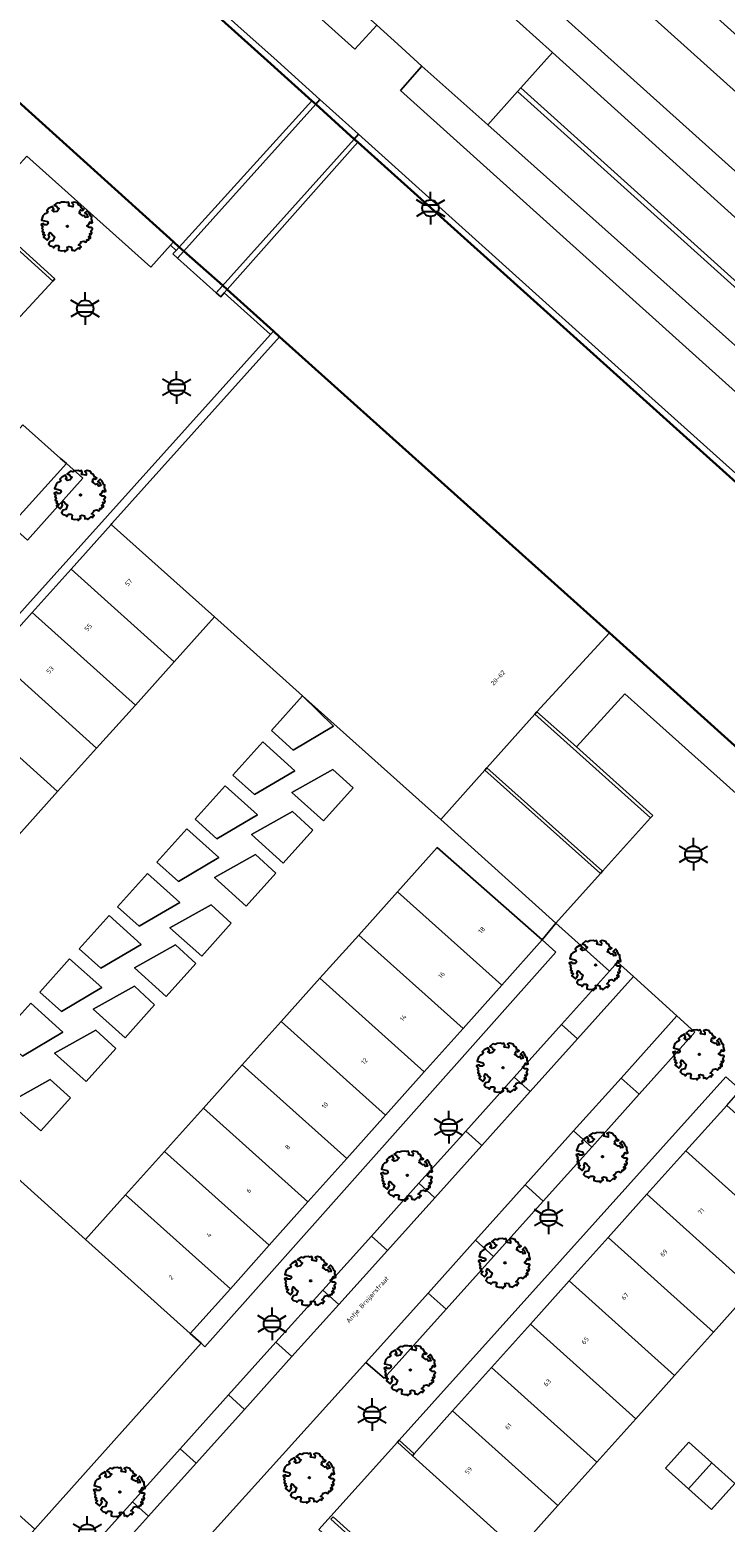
# Model space of a CAD drawing. Extents: x 105780 to 185197, y 477999 to 525027.
# Tile 336 of 562: x 107553 to 107607, y 479411 to 479526. Entities that reach past the tile are written whole.
import ezdxf
from ezdxf.enums import TextEntityAlignment as Align

# ---------------------------------------------------------------- set-up
doc = ezdxf.new("R2010")
doc.units = 0
for name, color, linetype, lineweight in [('B-GV-GR-BOOM-S', 252, 'Continuous', 25), ('B-RO-IE-MEUBILAIR_WEGMEUBILAIR-S', 252, 'Continuous', 25), ('B-RO-IE-TERREINAFSCHEIDING_KUNSTMATIG_SCHUTTING-G', 252, 'IE-TERREINAFSCHEIDING-KUNSTMATIG-DICHT', 18), ('B-WE-GK-KADEMUUR-G', 252, 'Continuous', 18), ('B-WE-GW-WATERGANG_SLOOT_INSTEEK-G', 252, 'Continuous', 30), ('B-XX-KG-KADASTRAAL_BEBOUWING-G', 252, 'Continuous', 20), ('B1-WE-KW-KUNSTWERK_DEK-BRUG', 252, 'Continuous', 18), ('B1-WE-KW-KUNSTWERK_LANDHOOFD-GV', 252, 'Continuous', 18), ('B1-WE-OG-BEBOUWING-T18', 7, 'Continuous', 18), ('B1-WE-OG-TERREIN_ERF-GV', 252, 'Continuous', 18), ('B1-WE-OG-TOPOGRAFIE-T18', 10, 'Continuous', 18), ('B1-WE-VH-VERHARDING_ASFALT-GV', 252, 'Continuous', 18), ('B1-WE-VH-VERHARDING_BETON-GV', 252, 'Continuous', 18), ('B1-WE-VH-VERHARDING_BETONSTRAATSTEEN-GV', 252, 'Continuous', 18), ('B1-WE-VH-VERHARDING_SIERBESTRATING-GV', 252, 'Continuous', 18)]:
    doc.layers.add(name, color=color, linetype=linetype, lineweight=lineweight)
doc.styles.add('NLCS-ISO', font='NLCS-ISO.ttf')
doc.styles.add('NLCS-ISO-M200-T18', font='NLCS-ISO.ttf', dxfattribs={"height": 0.36})
doc.linetypes.add('IE-TERREINAFSCHEIDING-KUNSTMATIG-DICHT', pattern='A,8,-1,[82,NLCS.SHX,S=0.75,R=90,X=0,Y=0],-1', length=10)

# ---------------------------------------------------------------- blocks, each defined once
blk = doc.blocks.new('B-SIE-WEG_LICHTMAST-SO')
at = {"ltscale": 0.1}
for p, q in [((0, 1.27), (0, 2.53)), ((-1.1, 0.63), (-2.19, 1.27)), ((1.1, 0.63), (2.19, 1.27)), ((-1.1, -0.63), (-2.19, -1.27)), ((0, -1.27), (0, -2.53)), ((1.1, -0.63), (2.19, -1.27))]:
    blk.add_line(p, q, dxfattribs=at)
at = {"flags": 128}
for points in [[(-1.16, 0.5), (1.16, 0.5)], [(-1.16, -0.5), (1.16, -0.5)]]:
    blk.add_lwpolyline(points, dxfattribs=at)
at = {"ltscale": 0.1}
blk.add_circle((0, 0), 1.27, dxfattribs=at)
at = {"style": 'NLCS-ISO'}
blk.add_attdef('TYPE', text='', height=1.8, dxfattribs=at).set_placement((0, 2.53), align=Align.BOTTOM_CENTER)
blk = doc.blocks.new('B-SGR-BOOM_06')
at = {"linetype": 'Continuous', "flags": 128}
blk.add_lwpolyline([(1.08, 1.41), (1.01, 1.58), (0.88, 1.63), (0.78, 1.81), (0.51, 1.88), (0.34, 1.81), (0.44, 1.71), (0.43, 1.52), (0.09, 1.59), (0.14, 1.73), (0.07, 1.88), (-0.06, 1.84), (-0.19, 1.88), (-0.46, 1.86), (-0.6, 1.79), (-0.78, 1.83), (-1.02, 1.64), (-0.85, 1.56), (-0.8, 1.46), (-0.63, 1.37), (-0.8, 1.16), (-1.02, 1.11), (-1.17, 1.24), (-1.05, 1.29), (-1.15, 1.54), (-1.45, 1.37), (-1.6, 1.21), (-1.52, 1.14), (-1.6, 1.01), (-1.77, 0.94), (-1.89, 0.82), (-2, 0.49), (-1.55, 0.37), (-1.48, 0.22), (-1.6, 0.12), (-1.8, 0.12), (-1.84, 0.22), (-2.04, 0.15), (-1.9, -0.07), (-1.97, -0.15), (-1.89, -0.22), (-1.95, -0.4), (-1.81, -0.47), (-1.89, -0.62), (-1.77, -0.64), (-1.72, -0.68), (-1.85, -0.84), (-1.57, -1.07), (-1.47, -0.97), (-1.38, -0.79), (-1.45, -0.7), (-1.37, -0.47), (-1.25, -0.54), (-1.12, -0.7), (-1, -0.8), (-1.12, -1.12), (-1.37, -1.17), (-1.47, -1.36), (-1.33, -1.51), (-1.13, -1.56), (-1.11, -1.61), (-1.08, -1.66), (-0.93, -1.49), (-0.73, -1.49), (-0.63, -1.56), (-0.68, -1.71), (-0.68, -1.84), (-0.46, -1.89), (-0.24, -1.88), (-0.19, -1.98), (-0.09, -1.86), (0.04, -1.79), (-0.02, -1.6), (0.11, -1.56), (0.31, -1.61), (0.34, -1.84), (0.46, -1.83), (0.58, -1.89), (0.83, -1.69), (0.95, -1.74), (0.93, -1.66), (1.06, -1.59), (0.96, -1.49), (0.85, -1.46), (1.03, -1.29), (1.05, -1.19), (1.26, -1.14), (1.42, -1.22), (1.51, -1.12), (1.51, -1.05), (1.65, -1.05), (1.65, -0.95), (1.78, -0.91), (1.78, -0.82), (1.63, -0.82), (1.82, -0.64), (1.7, -0.57), (1.85, -0.62), (1.9, -0.5), (1.82, -0.37), (1.93, -0.18), (1.87, -0.1), (1.7, -0.1), (1.5, 0.03), (1.63, 0.12), (1.75, 0.34), (1.82, 0.24), (1.95, 0.29), (1.87, 0.57), (1.88, 0.75), (1.8, 0.79), (1.67, 1.06), (1.53, 1.21), (1.35, 1.04), (1.47, 0.97), (1.57, 0.72), (1.41, 0.69), (1.33, 0.85), (1.2, 0.82), (1.06, 0.92), (0.9, 1.01), (0.98, 1.07), (0.93, 1.17), (1.01, 1.27), (1.15, 1.22), (1.26, 1.29)], close=True, dxfattribs=at)
blk.add_circle((0, 0), 0.06)
at = {"style": 'NLCS-ISO'}
blk.add_attdef('SOORT', text='', height=0.3, dxfattribs=at).set_placement((0, -0.36), align=Align.TOP_CENTER)

msp = doc.modelspace()

# ---------------------------------------------------------------- linework, layer by layer
at = {"layer": 'B-RO-IE-TERREINAFSCHEIDING_KUNSTMATIG_SCHUTTING-G', "flags": 128}
for points in [[(107545.735, 479515.313), (107545.567, 479515.128), (107554.489, 479507.058), (107554.657, 479507.244), (107548.725, 479512.609)], [(107591.937, 479473.763), (107591.784, 479473.591), (107600.733, 479465.576), (107600.908, 479465.755), (107595.001, 479471.048)], [(107588.07, 479469.44), (107587.897, 479469.246), (107596.864, 479461.255), (107597.02, 479461.439)], [(107581.29, 479417.456), (107581.142, 479417.292), (107582.302, 479416.249), (107582.449, 479416.413)], [(107586.492, 479401.868), (107586.666, 479402.061), (107576.174, 479411.541), (107576, 479411.348)]]:
    msp.add_lwpolyline(points, close=True, dxfattribs=at)
at = {"layer": 'B-WE-GK-KADEMUUR-G', "flags": 128}
for points in [[(107554.761, 479539.429), (107530.738, 479561.002), (107530.415, 479560.628), (107530.701, 479560.353), (107571.093, 479524.09), (107574.53, 479521.004), (107574.827, 479520.737), (107575.154, 479521.115), (107571.575, 479524.329), (107569.068, 479526.581), (107557.272, 479537.173)], [(107611.054, 479488.834), (107608.562, 479491.072), (107602.837, 479496.214), (107600.343, 479498.455), (107599.75, 479498.987), (107592.88, 479505.165), (107578.129, 479518.43), (107577.79, 479518.05), (107578.081, 479517.795), (107620.717, 479479.49), (107621.934, 479478.382), (107622.235, 479478.107), (107622.569, 479478.475), (107621.109, 479479.793), (107618.954, 479481.739)], [(107564.266, 479509.701), (107563.82, 479510.104), (107563.586, 479509.844), (107564.031, 479509.441)], [(107564.618, 479509.382), (107564.266, 479509.701), (107564.031, 479509.441), (107563.784, 479509.169), (107564.142, 479508.845)], [(107567.988, 479506.409), (107567.632, 479506.727), (107567.63, 479506.725), (107567.137, 479506.17), (107567.493, 479505.853), (107567.755, 479506.148)], [(107567.988, 479506.409), (107567.755, 479506.148), (107571.321, 479502.934), (107571.555, 479503.194)]]:
    msp.add_lwpolyline(points, close=True, dxfattribs=at)
at = {"layer": 'B-WE-GW-WATERGANG_SLOOT_INSTEEK-G', "flags": 128}
for points in [[(107698.635, 479409.552), (107628.967, 479472.058), (107625.474, 479475.192), (107625.174, 479475.477), (107622.235, 479478.107), (107621.934, 479478.382), (107620.717, 479479.49), (107578.081, 479517.795), (107577.79, 479518.05), (107574.827, 479520.737), (107574.53, 479521.004), (107571.093, 479524.09), (107530.701, 479560.353), (107530.415, 479560.628), (107529.06, 479561.837), (107527.426, 479563.295), (107527.127, 479563.564), (107497.027, 479590.611), (107473.359, 479611.879)], [(107525.77, 479544.342), (107551.281, 479521.445), (107563.82, 479510.104), (107564.266, 479509.701), (107564.618, 479509.382), (107567.63, 479506.725), (107567.632, 479506.727), (107567.988, 479506.409), (107571.555, 479503.194), (107572.031, 479502.765), (107597.542, 479479.868), (107610.103, 479468.552)]]:
    msp.add_lwpolyline(points, dxfattribs=at)
at = {"layer": 'B-XX-KG-KADASTRAAL_BEBOUWING-G', "flags": 128}
for points in [[(107572.031, 479502.765), (107559.061, 479488.314), (107559.002, 479488.248), (107566.993, 479481.102), (107573.811, 479475.003), (107584.497, 479465.445), (107587.897, 479469.246), (107588.07, 479469.44), (107591.784, 479473.591), (107591.937, 479473.763), (107597.542, 479479.868)], [(107559.002, 479488.248), (107555.907, 479484.803), (107563.882, 479477.639), (107566.993, 479481.102)], [(107555.907, 479484.803), (107552.9, 479481.455), (107560.874, 479474.291), (107563.882, 479477.639)], [(107552.9, 479481.455), (107549.892, 479478.108), (107557.867, 479470.944), (107560.874, 479474.291)], [(107549.892, 479478.108), (107546.885, 479474.76), (107554.86, 479467.596), (107557.867, 479470.944)], [(107546.885, 479474.76), (107543.878, 479471.412), (107551.853, 479464.248), (107554.86, 479467.596)], [(107573.811, 479475.003), (107571.401, 479472.317), (107573.077, 479470.813), (107576.202, 479472.661)], [(107570.735, 479471.448), (107568.422, 479468.871), (107570.098, 479467.367), (107573.223, 479469.215)], [(107577.729, 479467.888), (107576.164, 479469.318), (107572.987, 479467.536), (107575.441, 479465.336)], [(107567.825, 479468.037), (107565.512, 479465.459), (107567.188, 479463.955), (107570.313, 479465.803)], [(107574.603, 479464.629), (107573.038, 479466.059), (107569.861, 479464.277), (107572.314, 479462.076)], [(107564.846, 479464.727), (107562.533, 479462.15), (107564.21, 479460.645), (107567.335, 479462.494)], [(107571.743, 479461.303), (107570.177, 479462.733), (107567.001, 479460.951), (107569.454, 479458.751)], [(107584.233, 479463.281), (107581.163, 479459.86), (107589.23, 479452.641), (107592.351, 479456.128)], [(107561.817, 479461.264), (107559.504, 479458.687), (107561.18, 479457.183), (107564.305, 479459.031)], [(107581.163, 479459.86), (107578.157, 479456.512), (107586.229, 479449.287), (107589.23, 479452.641)], [(107558.839, 479458.022), (107556.526, 479455.445), (107558.202, 479453.941), (107561.327, 479455.789)], [(107568.294, 479457.422), (107566.728, 479458.853), (107563.551, 479457.07), (107566.005, 479454.87)], [(107565.557, 479454.318), (107563.991, 479455.749), (107560.815, 479453.966), (107563.268, 479451.766)], [(107578.157, 479456.512), (107575.151, 479453.163), (107583.228, 479445.934), (107586.229, 479449.287)], [(107555.792, 479454.678), (107553.48, 479452.101), (107555.156, 479450.597), (107558.281, 479452.445)], [(107562.364, 479451.126), (107560.798, 479452.556), (107557.622, 479450.774), (107560.075, 479448.574)], [(107575.151, 479453.163), (107572.145, 479449.814), (107580.227, 479442.581), (107583.228, 479445.934)], [(107552.78, 479451.232), (107550.467, 479448.655), (107552.143, 479447.151), (107555.268, 479448.999)], [(107572.145, 479449.814), (107569.14, 479446.465), (107577.226, 479439.228), (107580.227, 479442.581)], [(107559.37, 479447.733), (107557.805, 479449.164), (107554.628, 479447.381), (107557.082, 479445.181)], [(107557.022, 479432.964), (107541.433, 479446.997), (107540.605, 479446.073), (107540.432, 479445.88), (107535.058, 479439.886), (107534.891, 479439.7), (107535.933, 479438.766), (107532.709, 479435.17), (107532.535, 479434.976), (107529.798, 479431.923), (107529.571, 479431.67), (107553.087, 479410.585), (107565.962, 479424.949), (107565.12, 479425.703)], [(107569.14, 479446.465), (107566.134, 479443.116), (107574.225, 479435.875), (107577.226, 479439.228)], [(107555.849, 479443.918), (107554.284, 479445.349), (107551.107, 479443.566), (107553.561, 479441.366)], [(107566.134, 479443.116), (107563.128, 479439.767), (107571.224, 479432.522), (107574.225, 479435.875)], [(107606.619, 479443.342), (107603.458, 479439.82), (107611.606, 479432.508), (107614.765, 479436.028)], [(107563.128, 479439.767), (107560.122, 479436.418), (107568.223, 479429.168), (107571.224, 479432.522)], [(107603.458, 479439.82), (107600.452, 479436.472), (107608.6, 479429.159), (107611.606, 479432.508)], [(107560.122, 479436.418), (107557.022, 479432.964), (107565.12, 479425.703), (107565.636, 479426.278), (107568.223, 479429.168)], [(107600.452, 479436.472), (107597.447, 479433.123), (107605.594, 479425.81), (107608.6, 479429.159)], [(107597.447, 479433.123), (107594.441, 479429.774), (107602.588, 479422.461), (107605.594, 479425.81)], [(107594.441, 479429.774), (107591.435, 479426.425), (107599.582, 479419.112), (107602.588, 479422.461)], [(107591.435, 479426.425), (107588.426, 479423.073), (107596.565, 479415.75), (107599.582, 479419.112)], [(107588.426, 479423.073), (107585.421, 479419.725), (107593.56, 479412.402), (107596.565, 479415.75)], [(107585.421, 479419.725), (107582.449, 479416.413), (107582.302, 479416.249), (107590.44, 479408.927), (107590.553, 479409.052), (107593.56, 479412.402)], [(107605.469, 479415.713), (107603.683, 479417.316), (107601.879, 479415.306), (107603.665, 479413.703)], [(107607.255, 479414.11), (107605.469, 479415.713), (107603.665, 479413.703), (107605.452, 479412.1)]]:
    msp.add_lwpolyline(points, close=True, dxfattribs=at)
at = {"layer": 'B1-WE-KW-KUNSTWERK_DEK-BRUG', "flags": 128}
msp.add_lwpolyline([(107563.784, 479509.169), (107564.142, 479508.845), (107567.137, 479506.17), (107567.493, 479505.853), (107567.755, 479506.148), (107567.988, 479506.409), (107578.081, 479517.795), (107577.79, 479518.05), (107578.129, 479518.43), (107575.154, 479521.115), (107574.827, 479520.737), (107574.53, 479521.004), (107564.266, 479509.701), (107564.031, 479509.441)], close=True, dxfattribs=at)
at = {"layer": 'B1-WE-KW-KUNSTWERK_LANDHOOFD-GV', "flags": 128}
for points in [[(107575.154, 479521.115), (107574.827, 479520.737), (107577.79, 479518.05), (107578.129, 479518.43)], [(107564.618, 479509.382), (107564.142, 479508.845), (107567.137, 479506.17), (107567.63, 479506.725)]]:
    msp.add_lwpolyline(points, close=True, dxfattribs=at)
at = {"layer": 'B1-WE-OG-TERREIN_ERF-GV', "flags": 128}
for points in [[(107551.281, 479521.445), (107545.735, 479515.313), (107548.725, 479512.609), (107552.473, 479516.728), (107562.065, 479508.153), (107563.586, 479509.844), (107563.82, 479510.104)], [(107545.567, 479515.128), (107541.831, 479510.997), (107550.759, 479503.016), (107554.489, 479507.058)], [(107572.031, 479502.765), (107571.555, 479503.194), (107571.321, 479502.934), (107531.189, 479458.318), (107531.702, 479457.858), (107534.855, 479461.367), (107537.862, 479464.715), (107540.864, 479468.057), (107543.878, 479471.412), (107546.885, 479474.76), (107549.892, 479478.108), (107552.9, 479481.455), (107555.907, 479484.803), (107559.002, 479488.248), (107559.061, 479488.314)], [(107597.542, 479479.868), (107591.937, 479473.763), (107595.001, 479471.048), (107598.735, 479475.151), (107608.326, 479466.576), (107609.869, 479468.292), (107610.103, 479468.552)], [(107573.811, 479475.003), (107576.202, 479472.661), (107573.077, 479470.813), (107571.401, 479472.317)], [(107591.784, 479473.591), (107588.07, 479469.44), (107597.02, 479461.439), (107600.733, 479465.576)], [(107570.735, 479471.448), (107573.223, 479469.215), (107570.098, 479467.367), (107568.422, 479468.871)], [(107577.729, 479467.888), (107575.441, 479465.336), (107572.987, 479467.536), (107576.164, 479469.318)], [(107587.897, 479469.246), (107584.497, 479465.445), (107593.404, 479457.436), (107596.864, 479461.255)], [(107567.825, 479468.037), (107570.313, 479465.803), (107567.188, 479463.955), (107565.512, 479465.459)], [(107574.603, 479464.629), (107572.314, 479462.076), (107569.861, 479464.277), (107573.038, 479466.059)], [(107564.846, 479464.727), (107567.335, 479462.494), (107564.21, 479460.645), (107562.533, 479462.15)], [(107571.743, 479461.303), (107569.454, 479458.751), (107567.001, 479460.951), (107570.177, 479462.733)], [(107561.817, 479461.264), (107564.305, 479459.031), (107561.18, 479457.183), (107559.504, 479458.687)], [(107558.839, 479458.022), (107561.327, 479455.789), (107558.202, 479453.941), (107556.526, 479455.445)], [(107568.294, 479457.422), (107566.005, 479454.87), (107563.551, 479457.07), (107566.728, 479458.853)], [(107565.557, 479454.318), (107563.268, 479451.766), (107560.815, 479453.966), (107563.991, 479455.749)], [(107593.405, 479455.186), (107592.351, 479456.128), (107589.23, 479452.641), (107586.229, 479449.287), (107583.228, 479445.934), (107580.227, 479442.581), (107577.226, 479439.228), (107574.225, 479435.875), (107571.224, 479432.522), (107568.223, 479429.168), (107565.636, 479426.278), (107565.12, 479425.703), (107565.962, 479424.949), (107566.256, 479424.68)], [(107555.792, 479454.678), (107558.281, 479452.445), (107555.156, 479450.597), (107553.48, 479452.101)], [(107562.364, 479451.126), (107560.075, 479448.574), (107557.622, 479450.774), (107560.798, 479452.556)], [(107552.78, 479451.232), (107555.268, 479448.999), (107552.143, 479447.151), (107550.467, 479448.655)], [(107559.37, 479447.733), (107557.082, 479445.181), (107554.628, 479447.381), (107557.805, 479449.164)], [(107555.849, 479443.918), (107553.561, 479441.366), (107551.107, 479443.566), (107554.284, 479445.349)], [(107591.435, 479426.425), (107594.441, 479429.774), (107597.447, 479433.123), (107600.452, 479436.472), (107603.458, 479439.82), (107606.619, 479443.342), (107607.695, 479444.532), (107606.557, 479445.555), (107581.29, 479417.456), (107582.449, 479416.413), (107585.421, 479419.725), (107588.426, 479423.073)], [(107614.765, 479436.028), (107611.606, 479432.508), (107608.6, 479429.159), (107605.594, 479425.81), (107602.588, 479422.461), (107599.582, 479419.112), (107596.565, 479415.75), (107593.56, 479412.402), (107590.553, 479409.052), (107597.29, 479403.006), (107597.196, 479402.901), (107590.44, 479408.927), (107582.302, 479416.249), (107581.142, 479417.292), (107575.079, 479410.549), (107586.898, 479399.871), (107589.958, 479403.258), (107612.647, 479382.877), (107613.133, 479383.194), (107598.083, 479396.592), (107603.435, 479402.605), (107607.065, 479399.373), (107628.647, 479423.622)], [(107607.255, 479414.11), (107605.452, 479412.1), (107603.665, 479413.703), (107601.879, 479415.306), (107603.683, 479417.316), (107605.469, 479415.713)], [(107586.492, 479401.868), (107576, 479411.348), (107576.174, 479411.541), (107586.666, 479402.061)]]:
    msp.add_lwpolyline(points, close=True, dxfattribs=at)
msp.add_lwpolyline([(107541.433, 479446.997), (107557.022, 479432.964), (107560.122, 479436.418), (107563.128, 479439.767), (107566.134, 479443.116), (107569.14, 479446.465), (107572.145, 479449.814), (107575.151, 479453.163), (107578.157, 479456.512), (107581.163, 479459.86), (107584.233, 479463.281), (107592.351, 479456.128), (107593.404, 479457.436), (107584.497, 479465.445), (107573.811, 479475.003), (107566.993, 479481.102), (107563.882, 479477.639), (107560.874, 479474.291), (107557.867, 479470.944), (107554.86, 479467.596), (107551.853, 479464.248)], dxfattribs=at)
at = {"layer": 'B1-WE-VH-VERHARDING_ASFALT-GV', "flags": 128}
for points in [[(107536.237, 479565.71), (107534.578, 479563.86), (107577.863, 479524.984), (107579.564, 479526.841), (107575.042, 479530.897)], [(107588.088, 479529.307), (107584.603, 479532.477), (107580.081, 479536.535), (107577.619, 479533.78), (107577.352, 479533.481), (107575.042, 479530.897), (107579.564, 479526.841), (107581.192, 479525.385), (107583.045, 479523.681), (107588.136, 479519.143), (107590.434, 479521.714), (107590.701, 479522.012), (107593.143, 479524.745)], [(107589.845, 479531.24), (107588.088, 479529.307), (107593.143, 479524.745), (107630.921, 479490.657), (107632.756, 479492.711)], [(107588.136, 479519.143), (107583.045, 479523.681), (107581.377, 479521.799), (107624.249, 479483.283), (107626.114, 479485.288)], [(107630.921, 479490.657), (107593.143, 479524.745), (107590.701, 479522.012), (107627.603, 479488.823), (107629.096, 479487.48), (107628.963, 479487.331), (107633.586, 479483.173), (107633.719, 479483.322), (107666.069, 479454.227), (107665.934, 479454.08), (107668.165, 479452.073), (107668.3, 479452.22), (107680.02, 479441.679), (107691.134, 479432.768), (107712.869, 479414.548), (107715.229, 479412.56), (107715.606, 479412.243), (107721.554, 479417.794), (107718.024, 479420.648), (107701.673, 479433.9), (107666.4, 479465.516), (107663.723, 479462.602), (107663.015, 479461.832), (107631.066, 479490.507)], [(107564.142, 479508.845), (107567.137, 479506.17), (107577.79, 479518.05), (107578.129, 479518.43), (107575.154, 479521.115), (107574.827, 479520.737)], [(107536.711, 479472.019), (107540.501, 479476.234), (107543.981, 479480.103), (107547.771, 479484.317), (107551.251, 479488.186), (107555.543, 479492.959), (107555.095, 479493.358), (107552.167, 479495.961), (107547.96, 479491.274), (107544.147, 479487.028), (107540.335, 479482.781), (107536.523, 479478.535), (107532.71, 479474.288), (107528.898, 479470.041), (107525.086, 479465.795), (107521.273, 479461.548), (107517.461, 479457.301), (107513.649, 479453.055), (107510.425, 479449.464), (107513.311, 479446.84), (107513.758, 479446.44), (107524.842, 479458.821), (107529.13, 479463.59), (107532.92, 479467.804)], [(107556.822, 479491.824), (107555.543, 479492.959), (107551.251, 479488.186), (107552.524, 479487.045)], [(107587.188, 479432.913), (107591.031, 479437.195), (107594.777, 479441.369), (107598.443, 479445.454), (107602.762, 479450.268), (107599.409, 479453.292), (107595.087, 479448.488), (107591.417, 479444.407), (107587.666, 479440.238), (107584.038, 479436.205), (107580.368, 479432.124), (107576.617, 479427.954), (107572.989, 479423.922), (107569.318, 479419.841), (107565.568, 479415.671), (107561.899, 479411.593), (107557.718, 479406.945), (107561.037, 479403.897), (107578.698, 479423.451), (107578.716, 479423.471), (107583.523, 479428.827)], [(107599.409, 479453.292), (107598.176, 479454.405), (107597.549, 479453.708), (107593.851, 479449.597), (107595.087, 479448.488)], [(107604.165, 479449.003), (107602.762, 479450.268), (107598.443, 479445.454), (107599.844, 479444.197)], [(107595.087, 479448.488), (107593.851, 479449.597), (107590.18, 479445.516), (107591.417, 479444.407)], [(107591.417, 479444.407), (107590.18, 479445.516), (107586.429, 479441.346), (107587.666, 479440.238)], [(107599.844, 479444.197), (107598.443, 479445.454), (107594.777, 479441.369), (107596.175, 479440.116)], [(107587.666, 479440.238), (107586.429, 479441.346), (107582.802, 479437.314), (107584.038, 479436.205)], [(107596.175, 479440.116), (107594.777, 479441.369), (107591.031, 479437.195), (107592.425, 479435.945)], [(107584.038, 479436.205), (107582.802, 479437.314), (107579.131, 479433.233), (107580.368, 479432.124)], [(107592.425, 479435.945), (107591.031, 479437.195), (107587.188, 479432.913), (107588.578, 479431.667)], [(107580.368, 479432.124), (107579.131, 479433.233), (107575.38, 479429.063), (107576.617, 479427.954)], [(107588.578, 479431.667), (107587.188, 479432.913), (107583.523, 479428.827), (107584.908, 479427.585)], [(107576.617, 479427.954), (107575.38, 479429.063), (107571.753, 479425.031), (107572.989, 479423.922)], [(107584.908, 479427.585), (107583.523, 479428.827), (107578.716, 479423.471), (107580.111, 479422.249)], [(107572.989, 479423.922), (107571.753, 479425.031), (107568.082, 479420.95), (107569.318, 479419.841)], [(107569.318, 479419.841), (107568.082, 479420.95), (107564.331, 479416.78), (107565.568, 479415.671)], [(107565.568, 479415.671), (107564.331, 479416.78), (107560.663, 479412.702), (107561.899, 479411.593)], [(107561.899, 479411.593), (107560.663, 479412.702), (107556.495, 479408.069), (107557.718, 479406.945)]]:
    msp.add_lwpolyline(points, close=True, dxfattribs=at)
msp.add_lwpolyline([(107627.335, 479488.526), (107590.434, 479521.714), (107588.136, 479519.143), (107626.114, 479485.288)], dxfattribs=at)
at = {"layer": 'B1-WE-VH-VERHARDING_BETON-GV', "flags": 128}
msp.add_lwpolyline([(107590.701, 479522.012), (107590.434, 479521.714), (107627.335, 479488.526), (107628.83, 479487.181), (107628.963, 479487.331), (107629.096, 479487.48), (107627.603, 479488.823)], close=True, dxfattribs=at)
at = {"layer": 'B1-WE-VH-VERHARDING_BETONSTRAATSTEEN-GV', "flags": 128}
for points in [[(107531.189, 479458.318), (107571.321, 479502.934), (107567.755, 479506.148), (107567.493, 479505.853), (107567.137, 479506.17), (107564.142, 479508.845), (107563.784, 479509.169), (107564.031, 479509.441), (107563.586, 479509.844), (107562.065, 479508.153), (107552.473, 479516.728)], [(107548.725, 479512.609), (107554.657, 479507.244), (107554.489, 479507.058), (107550.759, 479503.016)], [(107552.167, 479495.961), (107555.095, 479493.358), (107555.543, 479492.959), (107556.822, 479491.824), (107552.524, 479487.045)], [(107608.326, 479466.576), (107598.735, 479475.151), (107595.001, 479471.048), (107600.908, 479465.755), (107600.733, 479465.576), (107597.02, 479461.439), (107596.864, 479461.255), (107593.404, 479457.436), (107597.549, 479453.708), (107598.176, 479454.405), (107599.409, 479453.292), (107602.762, 479450.268), (107604.165, 479449.003), (107599.844, 479444.197), (107596.175, 479440.116), (107592.425, 479435.945), (107588.578, 479431.667), (107584.908, 479427.585), (107580.111, 479422.249), (107578.716, 479423.471), (107578.698, 479423.451), (107561.037, 479403.897)], [(107575.079, 479410.549), (107581.142, 479417.292), (107581.29, 479417.456), (107606.557, 479445.555)]]:
    msp.add_lwpolyline(points, dxfattribs=at)
msp.add_lwpolyline([(107579.131, 479433.233), (107582.802, 479437.314), (107586.429, 479441.346), (107590.18, 479445.516), (107593.851, 479449.597), (107597.549, 479453.708), (107593.404, 479457.436), (107592.351, 479456.128), (107593.405, 479455.186), (107566.256, 479424.68), (107565.962, 479424.949), (107553.087, 479410.585), (107551.512, 479408.808), (107553.508, 479407.017), (107555.891, 479404.88), (107557.718, 479406.945), (107556.495, 479408.069), (107560.663, 479412.702), (107564.331, 479416.78), (107568.082, 479420.95), (107571.753, 479425.031), (107575.38, 479429.063)], close=True, dxfattribs=at)
at = {"layer": 'B1-WE-VH-VERHARDING_SIERBESTRATING-GV', "flags": 128}
for points in [[(107528.89, 479596.612), (107526.643, 479594.112), (107635.979, 479495.988), (107638.137, 479498.424)], [(107526.643, 479594.112), (107523.598, 479590.738), (107523.754, 479590.589), (107537.175, 479578.556), (107535.439, 479576.608), (107537.627, 479574.654), (107540.919, 479571.68), (107541.289, 479571.34), (107543.035, 479573.276), (107586.335, 479534.399), (107584.603, 479532.477), (107588.088, 479529.307), (107589.845, 479531.24), (107632.756, 479492.711), (107632.921, 479492.568), (107635.979, 479495.988)]]:
    msp.add_lwpolyline(points, close=True, dxfattribs=at)
for points in [[(107624.249, 479483.283), (107581.377, 479521.799), (107583.045, 479523.681), (107581.192, 479525.385), (107579.564, 479526.841), (107577.863, 479524.984), (107534.578, 479563.86)], [(107569.068, 479526.581), (107571.575, 479524.329), (107575.154, 479521.115), (107578.129, 479518.43), (107592.88, 479505.165), (107599.75, 479498.987), (107600.343, 479498.455), (107602.837, 479496.214), (107608.562, 479491.072)]]:
    msp.add_lwpolyline(points, dxfattribs=at)

# ---------------------------------------------------------------- block references
at = {"layer": 'B-GV-GR-BOOM-S', "linetype": 'Continuous', "lineweight": 0}
for p in [(107555.619, 479511.299), (107556.629, 479490.531), (107596.485, 479454.201), (107604.494, 479447.294), (107589.315, 479446.259), (107597.012, 479439.369), (107581.913, 479437.927), (107589.465, 479431.167), (107574.444, 479429.776), (107582.151, 479422.879), (107574.341, 479414.563), (107559.678, 479413.458)]:
    msp.add_blockref('B-SGR-BOOM_06', p, dxfattribs=at)
at = {"layer": 'B-RO-IE-MEUBILAIR_WEGMEUBILAIR-S', "xscale": 0.5, "yscale": 0.5, "zscale": 0.5}
for p in [(107583.708, 479512.704), (107556.991, 479504.944), (107564.068, 479498.847), (107604.041, 479462.756), (107585.12, 479441.661), (107592.842, 479434.653), (107571.448, 479426.451), (107579.188, 479419.435), (107557.155, 479410.328)]:
    msp.add_blockref('B-SIE-WEG_LICHTMAST-SO', p, dxfattribs=at)

# ---------------------------------------------------------------- texts
at = {"layer": 'B1-WE-OG-BEBOUWING-T18', "style": 'NLCS-ISO-M200-T18'}
for s, rotation, p in [('57', 48.1, (107560.355, 479483.768)), ('55', 48.1, (107557.229, 479480.289)), ('53', 48.1, (107554.278, 479477.004)), ('20-62', 47.4, (107588.926, 479476.398)), ('18', 48.2, (107587.667, 479456.892)), ('16', 48.2, (107584.559, 479453.42)), ('14', 48.2, (107581.594, 479450.107)), ('12', 48.2, (107578.595, 479446.756)), ('10', 48.2, (107575.542, 479443.344)), ('8', 48.2, (107572.646, 479440.109)), ('6', 48.2, (107569.644, 479436.755)), ('71', 48.1, (107604.64, 479435.149)), ('4', 48.2, (107566.574, 479433.324)), ('69', 48.1, (107601.749, 479431.928)), ('2', 48.2, (107563.632, 479430.037)), ('67', 48.1, (107598.743, 479428.578)), ('65', 48.1, (107595.668, 479425.153)), ('63', 48.1, (107592.744, 479421.895)), ('61', 48.1, (107589.721, 479418.527)), ('59', 48.1, (107586.646, 479415.101))]:
    msp.add_text(s, height=0.36, rotation=rotation, dxfattribs=at).set_placement(p, align=Align.MIDDLE)
at = {"layer": 'B1-WE-OG-TOPOGRAFIE-T18', "style": 'NLCS-ISO-M200-T18'}
msp.add_text('Antje Breijerstraat', height=0.36, rotation=48.1, dxfattribs=at).set_placement((107578.866, 479428.291), align=Align.MIDDLE)

doc.saveas('drawing.dxf')
